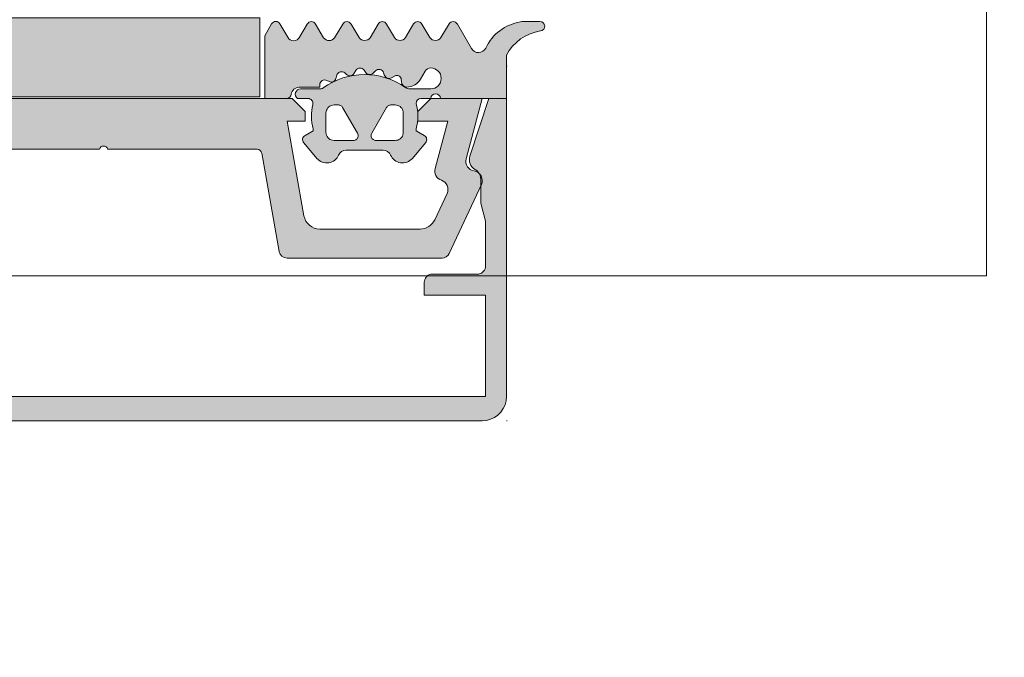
# Model space of a CAD drawing. Header units: metres. Extents: x -3.6 to 84.5, y -11 to 16.8.
# Tile 703 of 1056: x 58.0198 to 58.0809, y -2.9407 to -2.9011. Entities that reach past the tile are written whole.
import ezdxf

# ---------------------------------------------------------------- set-up
doc = ezdxf.new("R2010")
doc.units = ezdxf.units.M
doc.header["$MEASUREMENT"] = 0
for name, color, linetype in [('152 - Bemaßung_ Beschriftung.Ausbau', 7, 'Continuous'), ('301 - Elemente.Linie', 7, 'Continuous'), ('302 - Elemente.Schraffur', 7, 'Continuous')]:
    doc.layers.add(name, color=color, linetype=linetype)
doc.styles.add('ERSTELLTER_STIL_2', font='txt')
doc.dimstyles.new('ERSTELLTER_STIL__3', dxfattribs={"dimtxt": 0.1, "dimasz": 0.0532, "dimexe": 0.18, "dimexo": 0.0625, "dimgap": 0, "dimtad": 1, "dimtih": 1, "dimtoh": 1, "dimzin": 0, "dimdsep": 46, "dimtxsty": 'ERSTELLTER_STIL_2', "dimblk": 'ARROWHEAD_2', "dimblk1": 'ARROWHEAD_2', "dimblk2": 'ARROWHEAD_2', "dimcen": 0.09, "dimse1": 1, "dimse2": 1, "dimclrd": 7, "dimclre": 7, "dimclrt": 7, "dimazin": 0, "dimtfac": 1, "dimtdec": 4, "dimtmove": 0, "dimatfit": 3, "dimfxl": 1, "dimtolj": 1, "dimtzin": 0, "dimarcsym": 0})

# ---------------------------------------------------------------- blocks, each defined once
blk = doc.blocks.new('*D275')
at = {"layer": '152 - Bemaßung_ Beschriftung.Ausbau', "color": 7, "linetype": 'Continuous', "lineweight": 5}
for p, q in [((57.124989, -8.6375), (57.124989, -8.5325)), ((57.145196, -8.55), (57.104782, -8.62)), ((62.295232, -8.55), (62.254818, -8.62)), ((55.504989, -8.585), (57.124989, -8.585)), ((57.124989, -8.585), (62.275025, -8.585))]:
    blk.add_line(p, q, dxfattribs=at)
at = {"layer": '152 - Bemaßung_ Beschriftung.Ausbau', "color": 7, "lineweight": 5, "char_height": 0.1, "attachment_point": 7, "style": 'ERSTELLTER_STIL_2'}
for s, insert in [('\\A1;{\\pql;\\fArial|b0|i0|c0|p38;5,15}', (59.491092, -8.565)), ('\\A1;{\\pql;\\fArial|b0|i0|c0|p38;15}', (62.103023, -8.565))]:
    blk.add_mtext(s, dxfattribs=dict(at, insert=insert))
blk = doc.blocks.new('ARROWHEAD_2')
at = {"color": 0, "linetype": 'Continuous', "lineweight": 0}
for p, q in [((-0.3781, -0.655), (0.3781, 0.655)), ((0, 0), (-1, 0))]:
    blk.add_line(p, q, dxfattribs=at)
blk = doc.blocks.new('*D276')
at = {"layer": '152 - Bemaßung_ Beschriftung.Ausbau', "color": 7, "linetype": 'Continuous', "lineweight": 5}
for p, q in [((62.275025, -8.6375), (62.275025, -8.5325)), ((62.425025, -8.6375), (62.425025, -8.5325)), ((62.295232, -8.55), (62.254818, -8.62)), ((62.404818, -8.62), (62.445232, -8.55)), ((57.124989, -8.585), (62.275025, -8.585)), ((62.275025, -8.585), (62.425025, -8.585)), ((62.425025, -8.585), (62.459255, -8.585))]:
    blk.add_line(p, q, dxfattribs=at)
blk = doc.blocks.new('*D297')
at = {"layer": '152 - Bemaßung_ Beschriftung.Ausbau', "color": 7, "linetype": 'Continuous', "lineweight": 5}
for p, q in [((47.439989, -9.1375), (47.439989, -9.0325)), ((47.460196, -9.05), (47.419782, -9.12)), ((62.055232, -9.05), (62.014818, -9.12)), ((47.289989, -9.085), (47.439989, -9.085)), ((47.439989, -9.085), (62.035025, -9.085))]:
    blk.add_line(p, q, dxfattribs=at)
at = {"layer": '152 - Bemaßung_ Beschriftung.Ausbau', "color": 7, "lineweight": 5, "insert": (54.541493, -9.084405), "char_height": 0.1, "attachment_point": 7, "style": 'ERSTELLTER_STIL_2'}
blk.add_mtext('\\A1;{\\pql;\\fArial|b0|i0|c0|p38;14,59\\fArial|b0|i0|c0|p38;\\A1{\\H.66x;\\S5^  ;}}', dxfattribs=at)
blk = doc.blocks.new('*D298')
at = {"layer": '152 - Bemaßung_ Beschriftung.Ausbau', "color": 7, "linetype": 'Continuous', "lineweight": 5}
for p, q in [((62.035025, -9.1375), (62.035025, -9.0325)), ((62.055232, -9.05), (62.014818, -9.12)), ((62.295232, -9.05), (62.254818, -9.12)), ((47.439989, -9.085), (62.035025, -9.085)), ((62.035025, -9.085), (62.275025, -9.085))]:
    blk.add_line(p, q, dxfattribs=at)
at = {"layer": '152 - Bemaßung_ Beschriftung.Ausbau', "color": 7, "lineweight": 5, "insert": (62.079139, -9.065), "char_height": 0.1, "attachment_point": 7, "style": 'ERSTELLTER_STIL_2'}
blk.add_mtext('\\A1;{\\pql;\\fArial|b0|i0|c0|p38;24}', dxfattribs=at)
blk = doc.blocks.new('*D488')
at = {"layer": '152 - Bemaßung_ Beschriftung.Ausbau', "color": 7, "linetype": 'Continuous', "lineweight": 5}
for p, q in [((55.209989, -10.1375), (55.209989, -10.0325)), ((62.425025, -10.1375), (62.425025, -10.0325)), ((55.230196, -10.05), (55.189782, -10.12)), ((62.404818, -10.12), (62.445232, -10.05)), ((55.109989, -10.085), (55.209989, -10.085)), ((55.209989, -10.085), (62.425025, -10.085)), ((62.425025, -10.085), (62.459255, -10.085))]:
    blk.add_line(p, q, dxfattribs=at)
at = {"layer": '152 - Bemaßung_ Beschriftung.Ausbau', "color": 7, "lineweight": 5, "char_height": 0.1, "attachment_point": 7, "style": 'ERSTELLTER_STIL_2'}
for s, insert in [('\\A1;{\\pql;\\fArial|b0|i0|c0|p38;7,21\\fArial|b0|i0|c0|p38;\\A1{\\H.66x;\\S5^  ;}}', (58.735322, -10.084405)), ('\\A1;{\\pql;\\fArial|b0|i0|c0|p38;10}', (55.230219, -10.065))]:
    blk.add_mtext(s, dxfattribs=dict(at, insert=insert))
blk = doc.blocks.new('*D527')
at = {"layer": '152 - Bemaßung_ Beschriftung.Ausbau', "color": 7, "linetype": 'Continuous', "lineweight": 5}
for p, q in [((57.979989, -9.6375), (57.979989, -9.5325)), ((58.000196, -9.55), (57.959782, -9.62)), ((58.300196, -9.55), (58.259782, -9.62)), ((54.679989, -9.585), (57.979989, -9.585)), ((57.979989, -9.585), (58.279989, -9.585))]:
    blk.add_line(p, q, dxfattribs=at)
at = {"layer": '152 - Bemaßung_ Beschriftung.Ausbau', "color": 7, "lineweight": 5, "insert": (58.054103, -9.565), "char_height": 0.1, "attachment_point": 7, "style": 'ERSTELLTER_STIL_2'}
blk.add_mtext('\\A1;{\\pql;\\fArial|b0|i0|c0|p38;30}', dxfattribs=at)
blk = doc.blocks.new('*D528')
at = {"layer": '152 - Bemaßung_ Beschriftung.Ausbau', "color": 7, "linetype": 'Continuous', "lineweight": 5}
for p, q in [((58.279989, -9.6375), (58.279989, -9.5325)), ((58.300196, -9.55), (58.259782, -9.62)), ((61.600196, -9.55), (61.559782, -9.62)), ((57.979989, -9.585), (58.279989, -9.585)), ((58.279989, -9.585), (61.579989, -9.585))]:
    blk.add_line(p, q, dxfattribs=at)
at = {"layer": '152 - Bemaßung_ Beschriftung.Ausbau', "color": 7, "lineweight": 5, "insert": (59.79696, -9.565), "char_height": 0.1, "attachment_point": 7, "style": 'ERSTELLTER_STIL_2'}
blk.add_mtext('\\A1;{\\pql;\\fArial|b0|i0|c0|p38;3,30}', dxfattribs=at)
blk = doc.blocks.new('*D644')
at = {"layer": '152 - Bemaßung_ Beschriftung.Ausbau', "color": 7, "linetype": 'Continuous', "lineweight": 5}
for p, q in [((-0.165, -10.6375), (-0.165, -10.5325)), ((62.425025, -10.6375), (62.425025, -10.5325)), ((-0.144793, -10.55), (-0.185207, -10.62)), ((62.404818, -10.62), (62.445232, -10.55)), ((-0.19923, -10.585), (-0.165, -10.585)), ((-0.165, -10.585), (62.425025, -10.585)), ((62.425025, -10.585), (62.459255, -10.585))]:
    blk.add_line(p, q, dxfattribs=at)
at = {"layer": '152 - Bemaßung_ Beschriftung.Ausbau', "color": 7, "lineweight": 5, "insert": (30.959041, -10.565), "char_height": 0.1, "attachment_point": 7, "style": 'ERSTELLTER_STIL_2'}
blk.add_mtext('\\A1;{\\pql;\\fArial|b0|i0|c0|p38;62,59}', dxfattribs=at)

msp = doc.modelspace()

# ---------------------------------------------------------------- hatches: boundary and pattern name
at = {"layer": '302 - Elemente.Schraffur', "linetype": 'Continuous', "lineweight": 13}
h = msp.add_hatch(dxfattribs=at)
h.set_pattern_fill('Dielenboden_0001', style=0, pattern_type=2)
h.set_pattern_definition([(0, (0, 0), (0, 0.152), [])])
h.paths.add_polyline_path([(55.209989, -2.916999), (58.079764, -2.916999), (58.079764, -2.896999), (55.209989, -2.896999)])
at = {"layer": '302 - Elemente.Schraffur', "linetype": 'Continuous', "lineweight": 5}
for points in [[(58.034689, -2.900999), (58.015289, -2.900999), (58.015289, -2.905899), (58.034689, -2.905899)], [(57.999989, -2.905999), (57.999989, -2.924499), (58.000007, -2.924734), (58.000062, -2.924963), (58.000152, -2.92518), (58.000275, -2.925381), (58.000428, -2.92556), (58.000607, -2.925713), (58.000808, -2.925836), (58.001025, -2.925926), (58.001254, -2.925981), (58.001489, -2.925999), (58.048489, -2.925999), (58.048724, -2.925981), (58.048953, -2.925926), (58.04917, -2.925836), (58.049371, -2.925713), (58.04955, -2.92556), (58.049703, -2.925381), (58.049826, -2.92518), (58.049916, -2.924963), (58.049971, -2.924734), (58.049989, -2.924499), (58.049989, -2.905999), (58.048888, -2.905999), (58.047723, -2.909583), (58.047696, -2.909699), (58.047689, -2.909817), (58.047702, -2.909936), (58.047735, -2.91005), (58.047787, -2.910157), (58.047857, -2.910254), (58.047941, -2.910337), (58.048139, -2.910475), (58.048225, -2.910562), (58.048295, -2.910662), (58.048347, -2.910772), (58.048378, -2.91089), (58.048389, -2.911012), (58.048389, -2.912499), (58.048689, -2.913619), (58.048689, -2.916399), (58.048683, -2.916477), (58.048665, -2.916554), (58.048634, -2.916626), (58.048594, -2.916693), (58.048543, -2.916753), (58.048483, -2.916804), (58.048416, -2.916845), (58.048344, -2.916875), (58.048267, -2.916893), (58.048189, -2.916899), (58.045389, -2.916899), (58.045311, -2.916905), (58.045234, -2.916924), (58.045162, -2.916954), (58.045095, -2.916995), (58.045035, -2.917046), (58.044984, -2.917105), (58.044943, -2.917172), (58.044913, -2.917245), (58.044895, -2.917321), (58.044889, -2.917399), (58.044889, -2.918199), (58.048689, -2.918199), (58.048689, -2.924499), (58.001289, -2.924499), (58.001289, -2.918199), (58.005089, -2.918199), (58.005089, -2.917399), (58.005083, -2.917321), (58.005065, -2.917245), (58.005034, -2.917172), (58.004994, -2.917105), (58.004943, -2.917046), (58.004883, -2.916995), (58.004816, -2.916954), (58.004744, -2.916924), (58.004667, -2.916905), (58.004589, -2.916899), (58.001789, -2.916899), (58.001711, -2.916893), (58.001634, -2.916875), (58.001562, -2.916845), (58.001495, -2.916804), (58.001435, -2.916753), (58.001384, -2.916693), (58.001343, -2.916626), (58.001313, -2.916554), (58.001295, -2.916477), (58.001289, -2.916399), (58.001289, -2.913619), (58.001589, -2.912499), (58.001589, -2.911012), (58.0016, -2.91089), (58.001631, -2.910772), (58.001683, -2.910662), (58.001753, -2.910562), (58.001839, -2.910475), (58.002037, -2.910337), (58.002121, -2.910254), (58.002191, -2.910157), (58.002243, -2.91005), (58.002276, -2.909936), (58.002289, -2.909817), (58.002282, -2.909699), (58.002255, -2.909583), (58.00109, -2.905999)], [(58.034812, -2.909397), (58.035886, -2.915486, 0.36397), (58.036378, -2.915899), (58.045988, -2.915899, 0.291473), (58.046441, -2.91561), (58.048433, -2.91134, 0.501627), (58.047977, -2.910493, -0.448151), (58.047486, -2.909744), (58.048489, -2.905999), (58.045289, -2.905999), (58.044489, -2.906799), (58.044489, -2.907399), (58.046354, -2.907399), (58.045565, -2.910344, 0.394822), (58.045951, -2.911067, -0.446174), (58.046301, -2.911889), (58.04554, -2.913522, -0.291473), (58.044633, -2.914099), (58.038409, -2.914099, -0.36397), (58.037425, -2.913273), (58.036389, -2.907399), (58.037489, -2.907399), (58.037489, -2.906799), (58.036689, -2.905999), (58.013289, -2.905999), (58.012489, -2.906799), (58.012489, -2.907399), (58.013589, -2.907399), (58.012553, -2.913273, -0.36397), (58.011569, -2.914099), (58.005345, -2.914099, -0.291473), (58.004438, -2.913522), (58.003677, -2.911889, -0.446174), (58.004027, -2.911067, 0.394822), (58.004413, -2.910344), (58.003624, -2.907399), (58.005489, -2.907399), (58.005489, -2.906799), (58.004689, -2.905999), (58.001489, -2.905999), (58.002492, -2.909744, -0.448151), (58.002001, -2.910493, 0.501627), (58.001545, -2.91134), (58.003537, -2.91561, 0.291473), (58.00399, -2.915899), (58.0136, -2.915899, 0.36397), (58.014092, -2.915486), (58.015166, -2.909397, -0.36397), (58.015461, -2.909149), (58.024739, -2.909149, -0.8), (58.025239, -2.909149), (58.034517, -2.909149, -0.36397)]]:
    msp.add_hatch(color=7, dxfattribs=at).paths.add_polyline_path(points)
h = msp.add_hatch(color=7, dxfattribs=at)
h.paths.add_polyline_path([(58.034989, -2.902103), (58.034989, -2.905999), (58.036343, -2.905999, 0.377911), (58.03664, -2.905736, -0.378044), (58.037137, -2.905299), (58.038409, -2.905299), (58.038409, -2.905144, -0.559911), (58.038845, -2.904876), (58.038983, -2.904946, 0.476951), (58.039409, -2.904757), (58.039462, -2.904556, -0.560069), (58.039953, -2.904411), (58.04006, -2.904508, 0.476948), (58.040545, -2.904431), (58.040645, -2.904258, -0.560017), (58.041156, -2.904244), (58.041235, -2.904365, 0.47708), (58.041723, -2.904416), (58.041865, -2.904275, -0.560029), (58.042362, -2.904394), (58.042407, -2.904531, 0.47692), (58.042865, -2.904707), (58.043051, -2.9046, -0.55988), (58.043459, -2.904821), (58.043467, -2.904965, 0.403109), (58.04381, -2.905286, 0.264074), (58.044661, -2.904786), (58.044943, -2.904299, -0.267978), (58.045289, -2.904099, -1.000001), (58.045289, -2.905399), (58.044005, -2.905399, -0.154263), (58.043718, -2.905308, 0.319713), (58.038613, -2.905342, -0.157674), (58.038437, -2.905399), (58.037219, -2.905399, 0.732626), (58.037029, -2.905999), (58.03768, -2.905999, -0.483406), (58.037972, -2.906367, 0.12137), (58.037989, -2.907871), (58.037989, -2.907999), (58.037489, -2.908287, 0.466377), (58.037409, -2.90874), (58.038226, -2.909713, 0.562174), (58.039577, -2.909506, -0.302777), (58.040038, -2.909199), (58.04234, -2.909199, -0.302762), (58.042801, -2.909506, 0.562251), (58.044152, -2.909713), (58.044969, -2.90874, 0.466227), (58.044889, -2.908287), (58.044389, -2.907998), (58.044389, -2.907871, 0.127235), (58.044389, -2.906299, -0.409499), (58.044684, -2.905999), (58.045289, -2.905999, -1), (58.045889, -2.905999), (58.049989, -2.905999), (58.049989, -2.903308, -0.240315), (58.052105, -2.901806, 0.930406), (58.052061, -2.901209), (58.051177, -2.90121, 0.041247), (58.050849, -2.901238, 0.245119), (58.048701, -2.902862, -0.605628), (58.047815, -2.902897), (58.046943, -2.901375, 0.574152), (58.046424, -2.901371), (58.045921, -2.902218, -0.519103), (58.045239, -2.902218), (58.044741, -2.901372, 0.571234), (58.044224, -2.901371), (58.043723, -2.902218, -0.520433), (58.043043, -2.902218), (58.042545, -2.901372, 0.573806), (58.042027, -2.901373), (58.04153, -2.902228, -0.498472), (58.040843, -2.902218), (58.040345, -2.901372, 0.572646), (58.039827, -2.901372), (58.039326, -2.902228, -0.516323), (58.038643, -2.902227), (58.038145, -2.901373, 0.574004), (58.037627, -2.901373), (58.037152, -2.902184, -0.604512), (58.036415, -2.902193), (58.035936, -2.901359, 0.579304), (58.035415, -2.901359)])
h.paths.add_polyline_path([(58.038789, -2.908124), (58.038789, -2.908099), (58.038789, -2.906899), (58.038789, -2.906875), (58.038791, -2.90685), (58.038794, -2.906826), (58.038799, -2.906802), (58.038804, -2.906778), (58.03881, -2.906754), (58.038818, -2.906731), (58.038827, -2.906708), (58.038837, -2.906685), (58.038848, -2.906664), (58.03886, -2.906642), (58.038873, -2.906621), (58.038887, -2.906601), (58.038902, -2.906582), (58.038918, -2.906564), (58.038935, -2.906546), (58.038953, -2.906529), (58.038972, -2.906513), (58.038991, -2.906498), (58.039011, -2.906484), (58.039032, -2.90647), (58.039053, -2.906458), (58.039075, -2.906447), (58.039098, -2.906437), (58.03912, -2.906429), (58.039144, -2.906421), (58.039167, -2.906414), (58.039191, -2.906409), (58.039216, -2.906405), (58.03924, -2.906402), (58.039264, -2.9064), (58.039289, -2.906399), (58.039575, -2.906399), (58.039595, -2.906401), (58.039614, -2.906403), (58.039633, -2.906407), (58.039652, -2.906412), (58.039671, -2.906418), (58.039689, -2.906426), (58.039707, -2.906435), (58.039724, -2.906444), (58.03974, -2.906455), (58.039755, -2.906467), (58.03977, -2.90648), (58.039784, -2.906494), (58.039797, -2.906509), (58.039809, -2.906525), (58.03982, -2.906541), (58.040749, -2.908149), (58.040758, -2.908167), (58.040766, -2.908184), (58.040773, -2.908203), (58.040779, -2.908222), (58.040783, -2.908241), (58.040786, -2.90826), (58.040788, -2.90828), (58.040789, -2.908299), (58.040788, -2.908319), (58.040786, -2.908338), (58.040783, -2.908358), (58.040779, -2.908377), (58.040773, -2.908396), (58.040766, -2.908414), (58.040758, -2.908432), (58.040749, -2.908449), (58.040738, -2.908466), (58.040727, -2.908482), (58.040714, -2.908497), (58.040701, -2.908511), (58.040687, -2.908525), (58.040672, -2.908537), (58.040656, -2.908549), (58.040639, -2.908559), (58.040622, -2.908568), (58.040604, -2.908576), (58.040585, -2.908583), (58.040567, -2.908589), (58.040547, -2.908593), (58.040528, -2.908597), (58.040509, -2.908599), (58.040489, -2.908599), (58.039289, -2.908599), (58.039264, -2.908599), (58.03924, -2.908597), (58.039216, -2.908594), (58.039191, -2.90859), (58.039167, -2.908584), (58.039144, -2.908578), (58.03912, -2.90857), (58.039098, -2.908561), (58.039075, -2.908551), (58.039053, -2.90854), (58.039032, -2.908528), (58.039011, -2.908515), (58.038991, -2.908501), (58.038972, -2.908486), (58.038953, -2.90847), (58.038935, -2.908453), (58.038918, -2.908435), (58.038902, -2.908416), (58.038887, -2.908397), (58.038873, -2.908377), (58.03886, -2.908356), (58.038848, -2.908335), (58.038837, -2.908313), (58.038827, -2.908291), (58.038818, -2.908268), (58.03881, -2.908244), (58.038804, -2.908221), (58.038799, -2.908197), (58.038794, -2.908173), (58.038791, -2.908148)], flags=0)
h.paths.add_polyline_path([(58.04159, -2.908319), (58.041589, -2.908299), (58.04159, -2.90828), (58.041591, -2.90826), (58.041595, -2.908241), (58.041599, -2.908222), (58.041605, -2.908203), (58.041612, -2.908184), (58.04162, -2.908167), (58.041629, -2.908149), (58.042558, -2.906541), (58.042569, -2.906525), (58.042581, -2.906509), (58.042594, -2.906494), (58.042608, -2.90648), (58.042622, -2.906467), (58.042638, -2.906455), (58.042654, -2.906444), (58.042671, -2.906435), (58.042689, -2.906426), (58.042707, -2.906418), (58.042726, -2.906412), (58.042745, -2.906407), (58.042764, -2.906403), (58.042783, -2.906401), (58.042803, -2.906399), (58.043089, -2.906399), (58.043113, -2.9064), (58.043138, -2.906402), (58.043162, -2.906405), (58.043186, -2.906409), (58.04321, -2.906414), (58.043234, -2.906421), (58.043257, -2.906428), (58.04328, -2.906437), (58.043303, -2.906447), (58.043325, -2.906458), (58.043346, -2.90647), (58.043367, -2.906483), (58.043387, -2.906498), (58.043406, -2.906513), (58.043425, -2.906529), (58.043442, -2.906546), (58.043459, -2.906563), (58.043475, -2.906582), (58.043491, -2.906601), (58.043505, -2.906621), (58.043518, -2.906642), (58.04353, -2.906664), (58.043541, -2.906685), (58.043551, -2.906708), (58.04356, -2.906731), (58.043567, -2.906754), (58.043574, -2.906778), (58.043579, -2.906802), (58.043583, -2.906826), (58.043586, -2.90685), (58.043588, -2.906875), (58.043589, -2.906899), (58.043589, -2.908099), (58.043588, -2.908124), (58.043586, -2.908148), (58.043583, -2.908173), (58.043579, -2.908197), (58.043574, -2.908221), (58.043567, -2.908244), (58.04356, -2.908268), (58.043551, -2.908291), (58.043541, -2.908313), (58.04353, -2.908335), (58.043518, -2.908356), (58.043505, -2.908377), (58.043491, -2.908397), (58.043475, -2.908416), (58.043459, -2.908435), (58.043442, -2.908453), (58.043425, -2.90847), (58.043406, -2.908486), (58.043387, -2.908501), (58.043367, -2.908515), (58.043346, -2.908528), (58.043325, -2.90854), (58.043303, -2.908551), (58.04328, -2.908561), (58.043257, -2.90857), (58.043234, -2.908578), (58.04321, -2.908584), (58.043186, -2.90859), (58.043162, -2.908594), (58.043138, -2.908597), (58.043113, -2.908599), (58.043089, -2.908599), (58.041889, -2.908599), (58.041869, -2.908599), (58.04185, -2.908597), (58.04183, -2.908593), (58.041811, -2.908589), (58.041792, -2.908583), (58.041774, -2.908576), (58.041756, -2.908568), (58.041739, -2.908559), (58.041722, -2.908549), (58.041706, -2.908537), (58.041691, -2.908525), (58.041677, -2.908511), (58.041663, -2.908497), (58.041651, -2.908482), (58.041639, -2.908466), (58.041629, -2.908449), (58.04162, -2.908432), (58.041612, -2.908414), (58.041605, -2.908396), (58.041599, -2.908377), (58.041595, -2.908358), (58.041591, -2.908338)], flags=0)

# ---------------------------------------------------------------- linework, layer by layer
at = {"layer": '301 - Elemente.Linie', "color": 7, "linetype": 'Continuous', "lineweight": 5}
for p, q in [((58.049989, -2.903999), (58.050039, -2.903999)), ((58.049989, -2.903999), (58.050039, -2.903999)), ((58.024989, -2.925999), (58.025039, -2.925999)), ((58.049989, -2.925999), (58.050039, -2.925999))]:
    msp.add_line(p, q, dxfattribs=at)
for points in [[(58.034689, -2.900999), (58.015289, -2.900999), (58.015289, -2.905899), (58.034689, -2.905899)], [(58.040749, -2.908149), (58.040771, -2.908197), (58.040784, -2.908247), (58.040789, -2.908299), (58.040784, -2.908351), (58.040771, -2.908402), (58.040749, -2.908449), (58.040719, -2.908492), (58.040682, -2.908529), (58.040639, -2.908559), (58.040592, -2.908581), (58.040541, -2.908595), (58.040489, -2.908599), (58.039289, -2.908599), (58.039202, -2.908592), (58.039118, -2.908569), (58.039039, -2.908532), (58.038968, -2.908482), (58.038906, -2.908421), (58.038856, -2.908349), (58.038819, -2.90827), (58.038796, -2.908186), (58.038789, -2.908099), (58.038789, -2.906899), (58.038796, -2.906812), (58.038819, -2.906728), (58.038856, -2.906649), (58.038906, -2.906578), (58.038968, -2.906516), (58.039039, -2.906466), (58.039118, -2.906429), (58.039202, -2.906407), (58.039289, -2.906399), (58.039565, -2.906399), (58.03961, -2.906403), (58.039654, -2.906413), (58.039695, -2.906429), (58.039734, -2.906451), (58.039769, -2.906479), (58.0398, -2.906512), (58.039825, -2.906549)], [(58.043589, -2.908099), (58.043583, -2.908177), (58.043564, -2.908254), (58.043534, -2.908326), (58.043493, -2.908393), (58.043442, -2.908453), (58.043383, -2.908504), (58.043316, -2.908545), (58.043243, -2.908575), (58.043167, -2.908593), (58.043089, -2.908599), (58.041889, -2.908599), (58.041841, -2.908595), (58.041794, -2.908584), (58.041749, -2.908565), (58.041709, -2.908539), (58.041673, -2.908507), (58.041642, -2.90847), (58.041618, -2.908428), (58.041601, -2.908383), (58.041591, -2.908335), (58.041589, -2.908287), (58.041595, -2.908239), (58.041608, -2.908193), (58.041629, -2.908149), (58.042553, -2.906549), (58.042578, -2.906512), (58.042609, -2.906479), (58.042644, -2.906451), (58.042683, -2.906429), (58.042724, -2.906413), (58.042768, -2.906403), (58.042813, -2.906399), (58.043089, -2.906399), (58.043167, -2.906405), (58.043243, -2.906424), (58.043316, -2.906454), (58.043383, -2.906495), (58.043442, -2.906546), (58.043493, -2.906605), (58.043534, -2.906672), (58.043564, -2.906745), (58.043583, -2.906821), (58.043589, -2.906899)]]:
    msp.add_lwpolyline(points, close=True, dxfattribs=at)
msp.add_lwpolyline([(58.044969, -2.90874, 0.466227), (58.044889, -2.908287), (58.044389, -2.907998), (58.044389, -2.907871, 0.127235), (58.044389, -2.906299, -0.409499), (58.044684, -2.905999), (58.045289, -2.905999, -1), (58.045889, -2.905999), (58.049989, -2.905999), (58.049989, -2.903308, -0.240315), (58.052105, -2.901806, 0.930406), (58.052061, -2.901209), (58.051177, -2.90121, 0.041247), (58.050849, -2.901238, 0.245119), (58.048701, -2.902862, -0.605628), (58.047815, -2.902897), (58.046943, -2.901375, 0.574152), (58.046424, -2.901371), (58.045921, -2.902218, -0.519103), (58.045239, -2.902218), (58.044741, -2.901372, 0.571234), (58.044224, -2.901371), (58.043723, -2.902218, -0.520433), (58.043043, -2.902218), (58.042545, -2.901372, 0.573806), (58.042027, -2.901373), (58.04153, -2.902228, -0.498472), (58.040843, -2.902218), (58.040345, -2.901372, 0.572646), (58.039827, -2.901372), (58.039326, -2.902228, -0.516323), (58.038643, -2.902227), (58.038145, -2.901373, 0.574004), (58.037627, -2.901373), (58.037152, -2.902184, -0.604512), (58.036415, -2.902193), (58.035936, -2.901359, 0.579304), (58.035415, -2.901359), (58.034989, -2.902103), (58.034989, -2.905999), (58.036343, -2.905999, 0.377911), (58.03664, -2.905736, -0.378044), (58.037137, -2.905299), (58.038409, -2.905299), (58.038409, -2.905144, -0.559911), (58.038845, -2.904876), (58.038983, -2.904946, 0.476951), (58.039409, -2.904757), (58.039462, -2.904556, -0.560069), (58.039953, -2.904411), (58.04006, -2.904508, 0.476948), (58.040545, -2.904431), (58.040645, -2.904258, -0.560017), (58.041156, -2.904244), (58.041235, -2.904365, 0.47708), (58.041723, -2.904416), (58.041865, -2.904275, -0.560029), (58.042362, -2.904394), (58.042407, -2.904531, 0.47692), (58.042865, -2.904707), (58.043051, -2.9046, -0.55988), (58.043459, -2.904821), (58.043467, -2.904965, 0.403109), (58.04381, -2.905286, 0.264074), (58.044661, -2.904786), (58.044943, -2.904299, -0.267978), (58.045289, -2.904099, -1), (58.045289, -2.905399), (58.044005, -2.905399, -0.154263), (58.043718, -2.905308, 0.319713), (58.038613, -2.905342, -0.157674), (58.038437, -2.905399), (58.037219, -2.905399, 0.732626), (58.037029, -2.905999), (58.03768, -2.905999, -0.483406), (58.037972, -2.906367, 0.12137), (58.037989, -2.907871), (58.037989, -2.907999), (58.037489, -2.908287, 0.466377), (58.037409, -2.90874), (58.038226, -2.909713, 0.562174), (58.039577, -2.909506, -0.302777), (58.040038, -2.909199), (58.04234, -2.909199, -0.302762), (58.042801, -2.909506, 0.562251), (58.044152, -2.909713)], format="xyb", close=True, dxfattribs=at)
msp.add_lwpolyline([(58.001289, -2.924499), (58.048689, -2.924499), (58.048689, -2.918199), (58.044889, -2.918199), (58.044889, -2.917399), (58.044897, -2.917312), (58.044919, -2.917228), (58.044956, -2.917149), (58.045006, -2.917078), (58.045068, -2.917016), (58.045139, -2.916966), (58.045218, -2.916929), (58.045302, -2.916907), (58.045389, -2.916899), (58.048189, -2.916899), (58.048276, -2.916892), (58.04836, -2.916869), (58.048439, -2.916832), (58.04851, -2.916782), (58.048572, -2.916721), (58.048622, -2.916649), (58.048659, -2.91657), (58.048681, -2.916486), (58.048689, -2.916399), (58.048689, -2.913619), (58.048389, -2.912499), (58.048389, -2.911012), (58.048378, -2.91089), (58.048347, -2.910772), (58.048295, -2.910662), (58.048225, -2.910562), (58.048139, -2.910475), (58.048039, -2.910405), (58.047941, -2.910337), (58.047857, -2.910254), (58.047787, -2.910157), (58.047735, -2.91005), (58.047702, -2.909936), (58.047689, -2.909817), (58.047696, -2.909699), (58.047723, -2.909583), (58.048888, -2.905999), (58.049989, -2.905999), (58.049989, -2.924499), (58.049966, -2.92476), (58.049899, -2.925012), (58.049788, -2.925249), (58.049638, -2.925463), (58.049453, -2.925648), (58.049239, -2.925798), (58.049002, -2.925909), (58.048749, -2.925976), (58.048489, -2.925999), (58.001489, -2.925999)], dxfattribs=at)
msp.add_lwpolyline([(58.015461, -2.909149), (58.024739, -2.909149, -0.8), (58.025239, -2.909149), (58.034517, -2.909149, -0.36397), (58.034812, -2.909397), (58.035886, -2.915486, 0.36397), (58.036378, -2.915899), (58.045988, -2.915899, 0.291473), (58.046441, -2.91561), (58.048433, -2.91134, 0.501627), (58.047977, -2.910493, -0.448151), (58.047486, -2.909744), (58.048489, -2.905999), (58.045289, -2.905999), (58.044489, -2.906799), (58.044489, -2.907399), (58.046354, -2.907399), (58.045565, -2.910344, 0.394822), (58.045951, -2.911067, -0.446174), (58.046301, -2.911889), (58.04554, -2.913522, -0.291473), (58.044633, -2.914099), (58.038409, -2.914099, -0.36397), (58.037425, -2.913273), (58.036389, -2.907399), (58.037489, -2.907399), (58.037489, -2.906799), (58.036689, -2.905999), (58.013289, -2.905999)], format="xyb", dxfattribs=at)
at = {"layer": '302 - Elemente.Schraffur', "color": 7, "linetype": 'Continuous', "lineweight": 18}
msp.add_lwpolyline([(55.209989, -2.916999), (58.079764, -2.916999), (58.079764, -2.896999), (55.209989, -2.896999)], close=True, dxfattribs=at)

# ---------------------------------------------------------------- dimensions: what is measured, and where the dimension line sits
at = {"layer": '152 - Bemaßung_ Beschriftung.Ausbau', "color": 7, "linetype": 'Continuous', "lineweight": 5}
for base, p1, p2, picture, middle in [((62.035025, -9.085), (47.439989, 2.93566), (62.035025, 5.5375), '*D297', (54.844552, -9.015)), ((62.275025, -9.085), (62.035025, 5.5375), (62.275025, 5.5375), '*D298', (62.155375, -9.015)), ((62.425025, -10.585), (-0.165, -0.145), (62.425025, 5.1), '*D644', (31.127042, -10.515)), ((62.425025, -10.085), (55.209989, -8.085), (62.425025, 5.1), '*D488', (59.000263, -10.015)), ((62.275025, -8.585), (57.124989, -7.93), (62.275025, 5.1), '*D275', (59.620974, -8.515)), ((62.425025, -8.585), (62.275025, 5.1), (62.425025, 5.1), '*D276', (62.179259, -8.515)), ((61.579989, -9.585), (58.279989, 0.249982), (61.579989, 0.699982), '*D528', (59.926842, -9.515)), ((58.279989, -9.585), (57.979989, 0.249982), (58.279989, 0.249982), '*D527', (58.130338, -9.515))]:
    dim = msp.add_linear_dim(base=base, p1=p1, p2=p2, dimstyle='ERSTELLTER_STIL__3', dxfattribs=at)
    dim.commit()
    dim.dimension.update_dxf_attribs({"geometry": picture, "text_midpoint": middle, "dimtype": 160})

doc.saveas('drawing.dxf')
